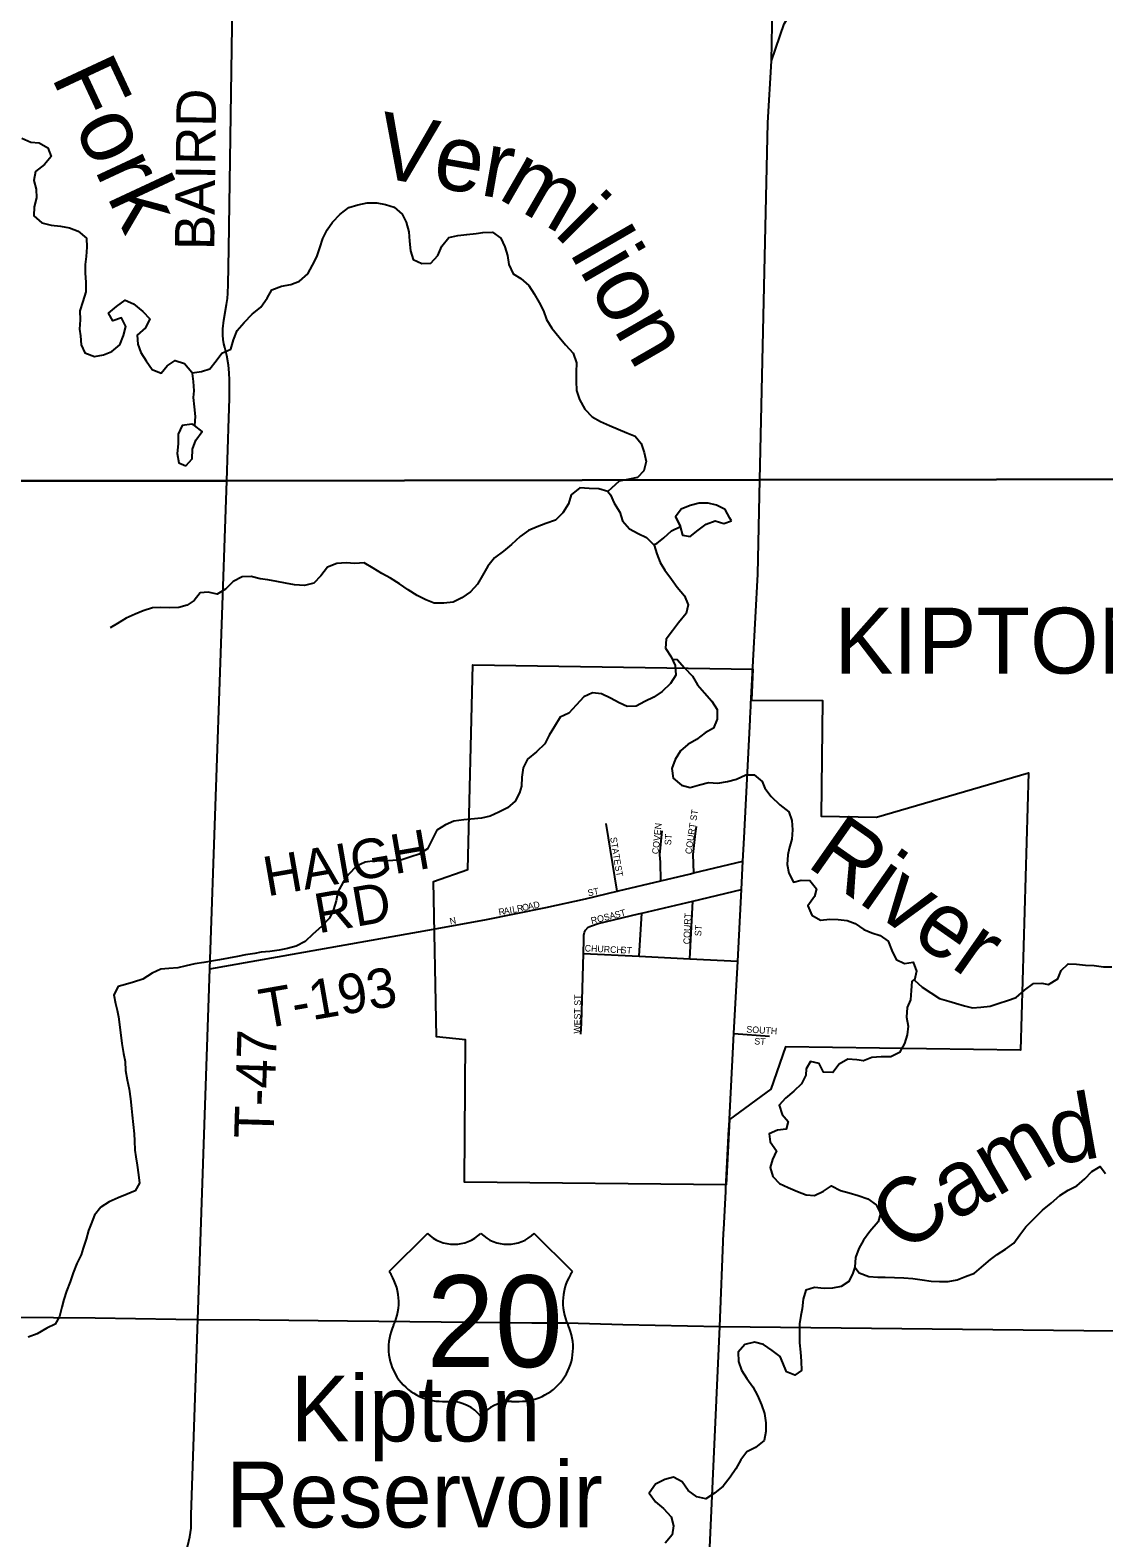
# Model space of a CAD drawing. Extents: x 1857828 to 2277390, y 930619 to 1324581.
# Drawn here: x 2017469 to 2025624, y 1185413 to 1196864 of the extents above; entities that cross this region are included whole.
import ezdxf

# ---------------------------------------------------------------- set-up
doc = ezdxf.new("R2010")
doc.units = 0
for name, color, linetype in [('GM_X_City_Street', 7, 'Continuous'), ('GM_X_City_Street_Text', 7, 'Continuous'), ('GM_X_Corporation', 7, 'Continuous'), ('GM_X_Corporation_Text', 7, 'Continuous'), ('GM_X_County_Road', 7, 'Continuous'), ('GM_X_Minor_Lake', 7, 'Continuous'), ('GM_X_Minor_Lake_Text', 7, 'Continuous'), ('GM_X_Minor_River', 7, 'Continuous'), ('GM_X_Minor_River_Text', 7, 'Continuous'), ('GM_X_State_Route', 7, 'Continuous'), ('GM_X_Township', 7, 'Continuous'), ('GM_X_Township_Road', 7, 'Continuous'), ('GM_X_Township_Road_Text', 7, 'Continuous'), ('GM_X_US_Location', 7, 'Continuous'), ('GM_X_US_Route', 7, 'Continuous'), ('GM_X_US_Shield', 7, 'Continuous')]:
    doc.layers.add(name, color=color, linetype=linetype)

msp = doc.modelspace()

# ---------------------------------------------------------------- linework, layer by layer
at = {"layer": 'GM_X_City_Street'}
for points in [[(2021927, 1190324), (2021844, 1190839)], [(2022511, 1190463), (2022505, 1190603), (2022523, 1190762), (2022531, 1190816)], [(2022260, 1190403), (2022257, 1190544), (2022253, 1190600), (2022269, 1190782)], [(2021937, 1190326), (2022260, 1190403), (2022484, 1190457), (2022484, 1190457)], [(2022484, 1190457), (2022511, 1190463), (2022883, 1190552)], [(2020533, 1190036), (2020936, 1190110), (2021161, 1190154), (2021387, 1190201), (2021686, 1190267), (2021927, 1190324), (2021935, 1190326), (2021937, 1190326)], [(2022089, 1190151), (2022091, 1190151), (2022116, 1190157), (2022502, 1190249), (2022872, 1190338)], [(2022480, 1189811), (2022502, 1190249)], [(2021687, 1190028), (2021708, 1190052), (2021732, 1190062), (2021784, 1190078), (2022089, 1190151)], [(2022095, 1189830), (2022116, 1190157)], [(2021665, 1189585), (2021665, 1189586), (2021672, 1189852), (2021675, 1189958), (2021675, 1189990), (2021679, 1190014), (2021687, 1190028)], [(2021672, 1189852), (2022095, 1189830), (2022480, 1189811), (2022843, 1189793)], [(2021653, 1189238), (2021657, 1189322), (2021665, 1189585)], [(2022814, 1189243), (2023085, 1189223)]]:
    msp.add_lwpolyline(points, dxfattribs=at)
at = {"layer": 'GM_X_Corporation'}
msp.add_lwpolyline([(2022949, 1191776), (2023488, 1191773), (2023477, 1190895), (2023897, 1190885), (2025051, 1191224), (2024992, 1189116), (2023205, 1189141), (2023095, 1188820), (2022781, 1188591), (2022756, 1188095), (2020769, 1188115), (2020776, 1189194), (2020555, 1189219), (2020533, 1190397), (2020793, 1190488), (2020831, 1192044), (2022959, 1192011)], close=True, dxfattribs=at)
at = {"layer": 'GM_X_County_Road'}
for points in [[(2023101, 1196630), (2023117, 1197590)], [(2011927, 1193461), (2015448, 1193442), (2018963, 1193442)]]:
    msp.add_lwpolyline(points, dxfattribs=at)
at = {"layer": 'GM_X_Minor_Lake'}
for points in [[(2018717, 1193862), (2018697, 1193871), (2018625, 1193862), (2018594, 1193796), (2018594, 1193721), (2018587, 1193649), (2018598, 1193577), (2018651, 1193554)], [(2018717, 1193862), (2018697, 1193871), (2018625, 1193862), (2018594, 1193796), (2018594, 1193721), (2018587, 1193649), (2018598, 1193577), (2018651, 1193554)], [(2018651, 1193554), (2018700, 1193608), (2018703, 1193681), (2018727, 1193749), (2018776, 1193816), (2018717, 1193862)], [(2018651, 1193554), (2018700, 1193608), (2018703, 1193681), (2018727, 1193749), (2018776, 1193816), (2018717, 1193862)], [(2022795, 1193136), (2022783, 1193158), (2022748, 1193222), (2022683, 1193257), (2022619, 1193272), (2022550, 1193270), (2022482, 1193253), (2022414, 1193226), (2022371, 1193167), (2022405, 1193098)], [(2022795, 1193136), (2022783, 1193158), (2022748, 1193222), (2022683, 1193257), (2022619, 1193272), (2022550, 1193270), (2022482, 1193253), (2022414, 1193226), (2022371, 1193167), (2022407, 1193095)], [(2022405, 1193098), (2022425, 1193029), (2022481, 1193018), (2022543, 1193067), (2022604, 1193112), (2022672, 1193138), (2022737, 1193117), (2022795, 1193136)], [(2022408, 1193095), (2022406, 1193095), (2022425, 1193029), (2022481, 1193018), (2022543, 1193067), (2022604, 1193112), (2022672, 1193138), (2022737, 1193117), (2022795, 1193136)]]:
    msp.add_lwpolyline(points, dxfattribs=at)
at = {"layer": 'GM_X_Minor_River'}
for points in [[(2017407, 1196043), (2017474, 1196014), (2017538, 1196007), (2017603, 1195969), (2017628, 1195905), (2017578, 1195843), (2017511, 1195790), (2017497, 1195721), (2017516, 1195657), (2017517, 1195589), (2017500, 1195523), (2017496, 1195454), (2017557, 1195401), (2017628, 1195382), (2017700, 1195375), (2017768, 1195363), (2017835, 1195338), (2017898, 1195285), (2017899, 1195216), (2017895, 1195144), (2017886, 1195084), (2017887, 1195020), (2017892, 1194947), (2017891, 1194875), (2017869, 1194803), (2017846, 1194732), (2017849, 1194664), (2017844, 1194592), (2017852, 1194542), (2017857, 1194473), (2017884, 1194412), (2017958, 1194386), (2018026, 1194397), (2018090, 1194422), (2018150, 1194473), (2018177, 1194545), (2018197, 1194614), (2018164, 1194678), (2018098, 1194657), (2018065, 1194715), (2018125, 1194765), (2018192, 1194812), (2018255, 1194785), (2018324, 1194726), (2018379, 1194672), (2018345, 1194603), (2018282, 1194547), (2018287, 1194478), (2018311, 1194416), (2018350, 1194351), (2018397, 1194287), (2018464, 1194258), (2018511, 1194314), (2018571, 1194355), (2018642, 1194332), (2018697, 1194266)], [(2018697, 1194266), (2018701, 1194260), (2018771, 1194271), (2018835, 1194292), (2018881, 1194353), (2018926, 1194410), (2018994, 1194440), (2019013, 1194511), (2019041, 1194583), (2019094, 1194644), (2019156, 1194707), (2019221, 1194760), (2019269, 1194829), (2019306, 1194891), (2019378, 1194920), (2019450, 1194931), (2019516, 1194958), (2019578, 1195013), (2019613, 1195080), (2019647, 1195142), (2019670, 1195211), (2019692, 1195281), (2019725, 1195346), (2019766, 1195406), (2019824, 1195465), (2019890, 1195516), (2019958, 1195537), (2020030, 1195552), (2020102, 1195553), (2020169, 1195539), (2020235, 1195518), (2020294, 1195467), (2020325, 1195405), (2020346, 1195333), (2020351, 1195261), (2020357, 1195188), (2020378, 1195121), (2020445, 1195091), (2020513, 1195094), (2020565, 1195153), (2020596, 1195223), (2020648, 1195288), (2020718, 1195303), (2020786, 1195312), (2020858, 1195319), (2020908, 1195327), (2020980, 1195330), (2021043, 1195285), (2021074, 1195219), (2021095, 1195151), (2021104, 1195085), (2021137, 1195013), (2021197, 1194977), (2021258, 1194924), (2021297, 1194862), (2021336, 1194794), (2021367, 1194733), (2021392, 1194667), (2021431, 1194599), (2021488, 1194533), (2021536, 1194474), (2021593, 1194410), (2021620, 1194338), (2021617, 1194266), (2021616, 1194198), (2021619, 1194126), (2021642, 1194058), (2021681, 1193986), (2021737, 1193928), (2021802, 1193891), (2021869, 1193860), (2022002, 1193805), (2022065, 1193780), (2022109, 1193724), (2022134, 1193656), (2022147, 1193588), (2022130, 1193517), (2022082, 1193467), (2022010, 1193452), (2021944, 1193437), (2021884, 1193384)], [(2018701, 1194261), (2018701, 1194257), (2018708, 1194196), (2018712, 1194124), (2018707, 1194074), (2018716, 1194002), (2018723, 1193930), (2018717, 1193861)], [(2021884, 1193384), (2021856, 1193360), (2021788, 1193379), (2021716, 1193382), (2021645, 1193387), (2021579, 1193335), (2021558, 1193266), (2021515, 1193197), (2021459, 1193141), (2021387, 1193116), (2021319, 1193091), (2021255, 1193064), (2021191, 1193019), (2021126, 1192956), (2021064, 1192907), (2020996, 1192856), (2020945, 1192792), (2020906, 1192723), (2020868, 1192656), (2020813, 1192597), (2020747, 1192552), (2020683, 1192520), (2020611, 1192511), (2020538, 1192512), (2020474, 1192537), (2020409, 1192571), (2020340, 1192614), (2020274, 1192659), (2020205, 1192701), (2020140, 1192736), (2020075, 1192777), (2020007, 1192817), (2019936, 1192814), (2019870, 1192817), (2019798, 1192814), (2019728, 1192785), (2019678, 1192719), (2019625, 1192664), (2019553, 1192645), (2019478, 1192652), (2019408, 1192663), (2019343, 1192677), (2019275, 1192688), (2019215, 1192697), (2019148, 1192713), (2019080, 1192712), (2019012, 1192677), (2018954, 1192618), (2018889, 1192581), (2018822, 1192596), (2018760, 1192590), (2018714, 1192533), (2018661, 1192496), (2018599, 1192479), (2018528, 1192475), (2018460, 1192478), (2018398, 1192475), (2018328, 1192454), (2018266, 1192427), (2018198, 1192397), (2018132, 1192358), (2018078, 1192323)], [(2021857, 1193360), (2021877, 1193334), (2021906, 1193270), (2021949, 1193202), (2021967, 1193136), (2022022, 1193075), (2022087, 1193041), (2022150, 1193010), (2022208, 1192953), (2022229, 1192887), (2022254, 1192821), (2022289, 1192761), (2022340, 1192693), (2022383, 1192632), (2022440, 1192568), (2022467, 1192500), (2022451, 1192432), (2022394, 1192363), (2022348, 1192302), (2022301, 1192237), (2022296, 1192171), (2022339, 1192105), (2022369, 1192037), (2022374, 1191965), (2022333, 1191901), (2022269, 1191840), (2022207, 1191797), (2022138, 1191764), (2022072, 1191729), (2022003, 1191728), (2021943, 1191754), (2021876, 1191791), (2021808, 1191822), (2021741, 1191830), (2021675, 1191801), (2021616, 1191736), (2021560, 1191675), (2021496, 1191646), (2021453, 1191575), (2021411, 1191509), (2021378, 1191442), (2021314, 1191383), (2021247, 1191326), (2021213, 1191260), (2021204, 1191191), (2021201, 1191121), (2021185, 1191071), (2021152, 1191008), (2021096, 1190957), (2021028, 1190924), (2020962, 1190894), (2020898, 1190879), (2020762, 1190865), (2020688, 1190856), (2020624, 1190829), (2020558, 1190787), (2020487, 1190645), (2020423, 1190606), (2020361, 1190584), (2020293, 1190563), (2020223, 1190558), (2020155, 1190553), (2020087, 1190554), (2020014, 1190544), (2019948, 1190515), (2019887, 1190452), (2019845, 1190387), (2019806, 1190320), (2019793, 1190252), (2019773, 1190186), (2019742, 1190119), (2019682, 1190056), (2019617, 1189997), (2019557, 1189942), (2019489, 1189907), (2019425, 1189889), (2019361, 1189876), (2019289, 1189867), (2019225, 1189860), (2019175, 1189852), (2019106, 1189841), (2019044, 1189828), (2018908, 1189802), (2018846, 1189792), (2018788, 1189783), (2018720, 1189772), (2018653, 1189757), (2018591, 1189741), (2018523, 1189738), (2018463, 1189731), (2018395, 1189702), (2018325, 1189655), (2018253, 1189634), (2018193, 1189616), (2018137, 1189599), (2018106, 1189536), (2018118, 1189472), (2018131, 1189420), (2018140, 1189370), (2018157, 1189230), (2018166, 1189166)], [(2022205, 1192956), (2022230, 1192965), (2022282, 1193008), (2022340, 1193062), (2022408, 1193095)], [(2022347, 1192087), (2022383, 1192084), (2022438, 1192021), (2022500, 1191958), (2022539, 1191892), (2022591, 1191831), (2022646, 1191768), (2022686, 1191703), (2022687, 1191631), (2022660, 1191563), (2022597, 1191526), (2022530, 1191476), (2022465, 1191439), (2022409, 1191391), (2022368, 1191324), (2022343, 1191256), (2022354, 1191183), (2022416, 1191130), (2022482, 1191112), (2022554, 1191131), (2022621, 1191150), (2022693, 1191145), (2022765, 1191158), (2022834, 1191176), (2022905, 1191207), (2022969, 1191208), (2023029, 1191157), (2023050, 1191107), (2023097, 1191044), (2023163, 1190981), (2023231, 1190928), (2023254, 1190860), (2023259, 1190791), (2023254, 1190719), (2023233, 1190649), (2023223, 1190599), (2023220, 1190527), (2023231, 1190461), (2023266, 1190392), (2023325, 1190407), (2023391, 1190405), (2023441, 1190342), (2023426, 1190284), (2023377, 1190212), (2023406, 1190143), (2023472, 1190105), (2023542, 1190112), (2023607, 1190109), (2023675, 1190102), (2023735, 1190079), (2023800, 1190034), (2023862, 1190008), (2023924, 1189987), (2023986, 1189944), (2024013, 1189873), (2024047, 1189805), (2024111, 1189776), (2024177, 1189785), (2024202, 1189717), (2024186, 1189649), (2024243, 1189594), (2024311, 1189553), (2024377, 1189508), (2024447, 1189489), (2024497, 1189474), (2024567, 1189453), (2024627, 1189437), (2024691, 1189442), (2024760, 1189451), (2024828, 1189474), (2024893, 1189494), (2024957, 1189517), (2025022, 1189573), (2025089, 1189622), (2025153, 1189625), (2025205, 1189616), (2025274, 1189658), (2025299, 1189722), (2025352, 1189773), (2025416, 1189771), (2025484, 1189762), (2025551, 1189759), (2025621, 1189750), (2025685, 1189749)], [(2024187, 1189655), (2024167, 1189637), (2024160, 1189569), (2024156, 1189500), (2024131, 1189441), (2024126, 1189366), (2024137, 1189298), (2024130, 1189232), (2024109, 1189166), (2024073, 1189100), (2024006, 1189065), (2023934, 1189066), (2023861, 1189060), (2023799, 1189035), (2023749, 1189042), (2023680, 1189049), (2023614, 1189011), (2023565, 1188946), (2023496, 1188950), (2023463, 1189015), (2023395, 1189030), (2023364, 1188976), (2023361, 1188926), (2023329, 1188862), (2023270, 1188805), (2023205, 1188751), (2023158, 1188698), (2023181, 1188627), (2023227, 1188574), (2023212, 1188516), (2023146, 1188509), (2023083, 1188482), (2023090, 1188421), (2023138, 1188353), (2023107, 1188287), (2023090, 1188225), (2023111, 1188158), (2023161, 1188104), (2023227, 1188073), (2023297, 1188042), (2023363, 1188019), (2023427, 1188014), (2023496, 1188045), (2023556, 1188085), (2023624, 1188052), (2023690, 1188033), (2023758, 1188014), (2023832, 1187987), (2023896, 1187942), (2023929, 1187876), (2023911, 1187812), (2023847, 1187740), (2023798, 1187673), (2023764, 1187609), (2023739, 1187541), (2023732, 1187469)], [(2018166, 1189166), (2018179, 1189092), (2018190, 1189030), (2018193, 1188961), (2018205, 1188891), (2018222, 1188821), (2018231, 1188747), (2018238, 1188673), (2018243, 1188623), (2018251, 1188551), (2018260, 1188481), (2018263, 1188428), (2018264, 1188356), (2018272, 1188306), (2018281, 1188242), (2018292, 1188170), (2018299, 1188106), (2018267, 1188047), (2018205, 1188023), (2018137, 1187996), (2018069, 1187965), (2018007, 1187924), (2017958, 1187863), (2017933, 1187797), (2017913, 1187746), (2017894, 1187682), (2017872, 1187613), (2017857, 1187563), (2017825, 1187496), (2017796, 1187426), (2017773, 1187357), (2017746, 1187285), (2017726, 1187224), (2017711, 1187164), (2017693, 1187094), (2017660, 1187035), (2017596, 1187004), (2017522, 1186961), (2017454, 1186938)], [(2023732, 1187469), (2023767, 1187426), (2023839, 1187397), (2023908, 1187392), (2023962, 1187392), (2024034, 1187389), (2024106, 1187388), (2024173, 1187383), (2024245, 1187372), (2024313, 1187362), (2024375, 1187359), (2024443, 1187360), (2024510, 1187373), (2024574, 1187397), (2024643, 1187422), (2024712, 1187483), (2024763, 1187527), (2024813, 1187564), (2024878, 1187606), (2024941, 1187651), (2024986, 1187715), (2025031, 1187776), (2025096, 1187838), (2025159, 1187901), (2025224, 1187955), (2025289, 1188014), (2025354, 1188054), (2025418, 1188085), (2025479, 1188140), (2025532, 1188196), (2025597, 1188233), (2025636, 1188181)], [(2023732, 1187469), (2023717, 1187423), (2023688, 1187359), (2023630, 1187321), (2023563, 1187308), (2023499, 1187307), (2023427, 1187314), (2023360, 1187295), (2023341, 1187225), (2023332, 1187152), (2023322, 1187102), (2023313, 1187038), (2023312, 1186966), (2023313, 1186894), (2023320, 1186823), (2023324, 1186755), (2023329, 1186683), (2023278, 1186649), (2023214, 1186674), (2023185, 1186741), (2023165, 1186791), (2023104, 1186836), (2023038, 1186881), (2022970, 1186900), (2022897, 1186881), (2022846, 1186823), (2022850, 1186751), (2022873, 1186686), (2022912, 1186624), (2022958, 1186559), (2022993, 1186494), (2023024, 1186424), (2023048, 1186357), (2023057, 1186285), (2023058, 1186221), (2023043, 1186152), (2022978, 1186099), (2022912, 1186066), (2022867, 1186004), (2022828, 1185936), (2022787, 1185873), (2022734, 1185805), (2022667, 1185752), (2022600, 1185710), (2022534, 1185723), (2022468, 1185772), (2022421, 1185837), (2022355, 1185874), (2022289, 1185856), (2022220, 1185821), (2022171, 1185751), (2022220, 1185685), (2022280, 1185636), (2022339, 1185573), (2022355, 1185504), (2022346, 1185436), (2022293, 1185373)]]:
    msp.add_lwpolyline(points, dxfattribs=at)
at = {"layer": 'GM_X_State_Route'}
for points in [[(2022944, 1191744), (2022995, 1192731), (2023011, 1193448), (2023072, 1196160), (2023101, 1196630), (2023196, 1196911), (2023281, 1197047), (2023384, 1197187), (2023490, 1197286), (2023652, 1197404), (2023806, 1197488), (2024084, 1197571), (2024189, 1197570)], [(2022939, 1191639), (2022943, 1191730), (2022944, 1191744)], [(2022778, 1188542), (2022814, 1189243), (2022843, 1189793), (2022872, 1190338), (2022883, 1190552), (2022892, 1190730), (2022938, 1191625), (2022939, 1191639)], [(2022753, 1188069), (2022776, 1188517), (2022778, 1188542)], [(2022737, 1187754), (2022752, 1188043), (2022753, 1188069)], [(2022366, 1179465), (2022707, 1187019), (2022735, 1187727), (2022737, 1187754)]]:
    msp.add_lwpolyline(points, dxfattribs=at)
at = {"layer": 'GM_X_Township'}
for points in [[(2030478, 1193460), (2026607, 1193454), (2023011, 1193448), (2018963, 1193442), (2015448, 1193442), (2011927, 1193461), (2011918, 1193798), (2011853, 1196506), (2011851, 1196596), (2011818, 1197728)], [(2032206, 1165870), (2028230, 1165900), (2021617, 1165950), (2017576, 1165980), (2013892, 1166008), (2012531, 1166018), (2012513, 1166858), (2012456, 1169838), (2012332, 1176351), (2012268, 1178339), (2012233, 1179496), (2012194, 1180790), (2012150, 1182773), (2012116, 1184031), (2012059, 1186592), (2011927, 1193461), (2015448, 1193442), (2018963, 1193442), (2023011, 1193448), (2026607, 1193454), (2030478, 1193460)]]:
    msp.add_lwpolyline(points, dxfattribs=at)
at = {"layer": 'GM_X_Township_Road'}
for points in [[(2018963, 1193442), (2018978, 1193916), (2018983, 1194066), (2018983, 1194129), (2018983, 1194205), (2018981, 1194261), (2018975, 1194319), (2018962, 1194393), (2018948, 1194454), (2018940, 1194482), (2018934, 1194514), (2018932, 1194548), (2018932, 1194596), (2018940, 1194662), (2018960, 1194779), (2018967, 1194825), (2018971, 1194867), (2018973, 1194931), (2018979, 1195204), (2019013, 1197572)], [(2018743, 1187072), (2018835, 1189735), (2018963, 1193442)], [(2018835, 1189735), (2020533, 1190036)], [(2018160, 1183549), (2018198, 1184013), (2018214, 1184109), (2018253, 1184292), (2018299, 1184450), (2018372, 1184659), (2018469, 1184909), (2018568, 1185124), (2018626, 1185252), (2018653, 1185312), (2018667, 1185354), (2018675, 1185388), (2018683, 1185420), (2018691, 1185485), (2018693, 1185587), (2018743, 1187072)]]:
    msp.add_lwpolyline(points, dxfattribs=at)
at = {"layer": 'GM_X_US_Route'}
for points in [[(2021280, 1187046), (2021287, 1187046), (2021547, 1187045), (2021971, 1187033), (2022707, 1187019), (2026393, 1186977), (2026612, 1186974), (2027452, 1187072), (2027838, 1187131), (2028200, 1187187), (2028723, 1187299), (2029083, 1187387), (2029642, 1187555), (2030063, 1187710)], [(2012059, 1186592), (2012276, 1186726), (2012573, 1186893), (2012824, 1187005), (2013099, 1187090), (2013310, 1187132), (2013563, 1187142), (2013928, 1187136), (2014474, 1187127), (2014948, 1187115), (2015636, 1187109), (2016163, 1187102), (2016719, 1187094), (2017329, 1187089), (2017963, 1187083), (2018576, 1187073), (2018743, 1187072), (2019210, 1187068), (2019879, 1187060), (2020591, 1187053), (2021091, 1187047), (2021280, 1187046)]]:
    msp.add_lwpolyline(points, dxfattribs=at)
at = {"layer": 'GM_X_US_Shield'}
for p, q in [((2020486, 1187725), (2020196, 1187435)), ((2021588, 1187435), (2021298, 1187725)), ((2020602, 1186449), (2020660, 1186449)), ((2021124, 1186449), (2021182, 1186449))]:
    msp.add_line(p, q, dxfattribs=at)
for centre, radius, start, end in [((2020689, 1187932), 290, 225.573, 314.427), ((2021095, 1187932), 290, 225.573, 314.427), ((2019863, 1187202), 406, 334.5471, 35.0009), ((2021921, 1187202), 406, 144.9991, 205.4529), ((2020597, 1186855), 406, 154.8319, 270.6383), ((2021187, 1186855), 406, 269.3617, 25.1681), ((2020660, 1186159), 290, 36.8699, 90), ((2021124, 1186159), 290, 90, 143.1301)]:
    msp.add_arc(centre, radius, start, end, dxfattribs=at)

# ---------------------------------------------------------------- texts
at = {"layer": 'GM_X_City_Street_Text'}
for s, rotation, p in [('COURT ST', 81.6327, (2022493, 1190603)), ('COVEN', 84.1724, (2022242, 1190603)), ('STATE', 279.2462, (2021874, 1190731)), ('ST', 86.4118, (2022337, 1190672)), ('ST', 280.6122, (2021909, 1190515)), ('ST', 11.3015, (2021709, 1190285)), ('O', 11.9426, (2021211, 1190173)), ('A', 11.9314, (2021254, 1190182)), ('D', 11.9426, (2021297, 1190191)), ('N', 12.5237, (2020661, 1190070)), ('R', 9.8096, (2021031, 1190140)), ('A', 9.8181, (2021070, 1190147)), ('I', 9.7928, (2021114, 1190154)), ('L', 10.6633, (2021136, 1190158)), ('R', 11.7827, (2021172, 1190165)), ('ROSA', 14.0348, (2021735, 1190074)), ('ST', 14.9378, (2021915, 1190118)), ('COURT', 87.5647, (2022480, 1189920)), ('ST', 86.4262, (2022566, 1189981)), ('CHURCH', 357.0408, (2021680, 1189867)), ('ST', 356.4262, (2021953, 1189854)), ('WEST ST', 88.9954, (2021648, 1189242)), ('SOUTH', 356.2705, (2022908, 1189251)), ('ST', 356.4254, (2022968, 1189161))]:
    msp.add_text(s, height=50, rotation=rotation, dxfattribs=at).set_placement(p)
at = {"layer": 'GM_X_Corporation_Text'}
msp.add_text('KIPTON', height=500, rotation=0, dxfattribs=at).set_placement((2023578, 1191977))
at = {"layer": 'GM_X_Minor_Lake_Text'}
for s, p in [('Kipton', (2019448, 1186145)), ('Reservoir', (2018957, 1185492))]:
    msp.add_text(s, height=500.3, rotation=359.9958, dxfattribs=at).set_placement(p)
at = {"layer": 'GM_X_Minor_River_Text'}
for s, height, rotation, p in [('Fork', 500.3, 294.9949, (2017626, 1196511)), ('Ver', 500.3, 349.9953, (2020072, 1195755)), ('m', 500, 329.9947, (2021012, 1195591)), ('i', 500, 314.9947, (2021441, 1195315)), ('lion', 500.3, 299.9949, (2021562, 1195171)), ('River', 500.3, 324.9933, (2023355, 1190521)), ('d', 500, 9.9955, (2025245, 1188242)), ('am', 500.3, 29.997, (2024488, 1187812)), ('C', 500, 44.9975, (2024153, 1187551))]:
    msp.add_text(s, height=height, rotation=rotation, dxfattribs=at).set_placement(p)
at = {"layer": 'GM_X_Township_Road_Text'}
for s, rotation, p in [('BAIRD', 89.3359, (2018868, 1195192)), ('HAIGH', 9.8844, (2019269, 1190284)), ('RD', 9.9507, (2019658, 1190003)), ('T-193', 9.8778, (2019239, 1189279)), ('T-47', 88.2318, (2019318, 1188443))]:
    msp.add_text(s, height=300, rotation=rotation, dxfattribs=at).set_placement(p)
at = {"layer": 'GM_X_US_Location'}
for s in ['0', '/']:
    msp.add_text(s, height=1, dxfattribs=at).set_placement((2020892, 1187053))
msp.add_text('20', height=1, rotation=0, dxfattribs=at).set_placement((2020685, 1186846))
at = {"layer": 'GM_X_US_Shield'}
msp.add_text('20', height=696.1, dxfattribs=at).set_placement((2020480, 1186710))

doc.saveas('drawing.dxf')
